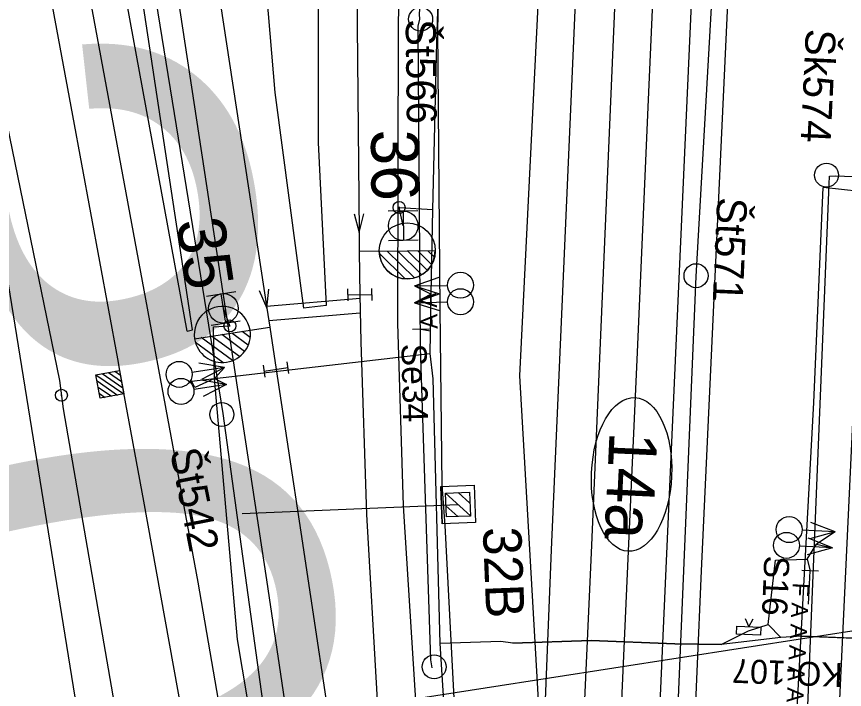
# Model space of a CAD drawing. Extents: x -545736 to -544888, y -1122892 to -1119128.
# Drawn here: x -545149.33 to -545114.79, y -1122078.04 to -1122049.98 of the extents above; entities that cross this region are included whole.
import ezdxf

# ---------------------------------------------------------------- set-up
doc = ezdxf.new("R2010")
doc.units = 0
for name, color, linetype in [('osvětlené plochy-hodnota-obrys', 7, 'Continuous'), ('Vrstva 1 - Koleje', 7, 'Continuous'), ('Vrstva 11 - Trakce', 7, 'Continuous'), ('Vrstva 12 - Trakce zaklady', 7, 'Continuous'), ('Vrstva 2 - Vyhybky', 7, 'Continuous'), ('Vrstva 27', 7, 'Continuous'), ('Vrstva 28 - zabzar', 7, 'Continuous'), ('Vrstva 3 - Lisy - Pocitaci body', 7, 'Continuous'), ('Vrstva 35', 7, 'Continuous'), ('Vrstva 4 - Teren - stezky - prechody - plochy', 7, 'Continuous'), ('Vrstva 43', 7, 'Continuous'), ('Vrstva 44', 7, 'Continuous'), ('Vrstva 6 - Navesti', 7, 'Continuous'), ('Vrstva 7 - Namezniky-vystroj', 7, 'Continuous')]:
    doc.layers.add(name, color=color, linetype=linetype)

msp = doc.modelspace()

# ---------------------------------------------------------------- linework, layer by layer
at = {"layer": 'osvětlené plochy-hodnota-obrys'}
msp.add_lwpolyline([(-545141.742, -1122267.38), (-545105.592, -1122261.055), (-545104.447, -1122260.603), (-545110.322, -1122216.729), (-545115.194, -1122188.84), (-545124.338, -1122134.271), (-545128.334, -1122064.958), (-545124.139, -1121980.114), (-545129.58, -1121934.549), (-545137.864, -1121889.42)], dxfattribs=at)
at = {"layer": 'Vrstva 1 - Koleje'}
for points in [[(-545161.662, -1121928.056), (-545159.744, -1121937.904), (-545157.825, -1121947.729), (-545156.674, -1121953.63), (-545154.785, -1121963.328), (-545152.88, -1121973.098), (-545151.044, -1121983.182), (-545149.436, -1121992.894), (-545149.139, -1121994.831), (-545148.849, -1121996.72), (-545147.636, -1122004.722), (-545146.16, -1122014.426), (-545145.692, -1122017.507), (-545145.04, -1122021.804), (-545143.834, -1122029.732), (-545140.823, -1122049.47), (-545138.891, -1122062.139), (-545138.77, -1122062.93)], [(-545156.492, -1121929.766), (-545154.597, -1121939.5), (-545152.98, -1121947.786), (-545151.506, -1121955.339), (-545149.849, -1121963.83), (-545148.474, -1121971.119), (-545147.387, -1121977.432), (-545147.132, -1121979.027), (-545146.813, -1121981.027), (-545145.63, -1121989.169), (-545144.608, -1121997.318), (-545143.884, -1122004.032), (-545143.167, -1122012), (-545142.729, -1122017.98), (-545142.509, -1122021.543), (-545142.219, -1122026.383), (-545142.033, -1122029.495), (-545140.823, -1122049.47), (-545138.891, -1122062.139), (-545138.77, -1122062.93)], [(-545169.885, -1121935.194), (-545167.829, -1121945.733), (-545165.916, -1121955.547), (-545164.023, -1121965.263), (-545162.116, -1121975.05), (-545160.205, -1121984.882), (-545158.3, -1121994.663), (-545156.394, -1122004.452), (-545154.492, -1122014.326), (-545152.816, -1122023.106), (-545151.624, -1122029.361), (-545150.011, -1122037.912), (-545148.44, -1122046.297), (-545146.992, -1122054.103), (-545145.125, -1122064.246), (-545144.947, -1122065.222), (-545144.042, -1122070.186), (-545142.439, -1122079.045)], [(-545126.105, -1121936.121), (-545124.989, -1121942.721), (-545123.777, -1121951.017), (-545122.797, -1121959.071), (-545122.52, -1121961.826), (-545122.146, -1121965.538), (-545121.796, -1121969.686), (-545121.227, -1121978.385), (-545120.892, -1121986.982), (-545120.771, -1121995.363), (-545120.842, -1122002.901), (-545120.963, -1122007.395), (-545121.273, -1122014.923), (-545121.363, -1122016.964), (-545121.593, -1122022.181), (-545121.982, -1122030.948), (-545122.393, -1122040.282), (-545122.646, -1122045.924), (-545122.996, -1122053.751), (-545123.445, -1122063.966), (-545123.814, -1122072.276), (-545124.174, -1122080.378)], [(-545132.79, -1122019.463), (-545133.203, -1122023.514), (-545133.334, -1122024.813), (-545133.519, -1122026.639), (-545135.191, -1122043.162), (-545135.039, -1122058.979), (-545135.031, -1122059.769)], [(-545135.406, -1122020.747), (-545135.35, -1122026.563), (-545135.191, -1122043.162), (-545135.039, -1122058.979), (-545135.031, -1122059.769)], [(-545135.031, -1122059.769), (-545135.004, -1122061.579), (-545134.974, -1122063.54), (-545134.727, -1122070.743), (-545134.304, -1122078.24), (-545134.091, -1122081.75), (-545132.926, -1122100.93), (-545132.877, -1122101.728)], [(-545138.77, -1122062.93), (-545138.502, -1122064.693), (-545137.471, -1122071.48), (-545135.893, -1122081.93), (-545132.998, -1122100.937), (-545132.877, -1122101.728)]]:
    msp.add_lwpolyline(points, dxfattribs=at)
msp.add_ellipse((-545123.672, -1122069.069), major_axis=(-0.142, -3.207), ratio=0.521067, dxfattribs=at)
at = {"layer": 'Vrstva 11 - Trakce'}
for p, q in [((-545131.434, -1122069.846), (-545130.399, -1122070.803)), ((-545130.905, -1122069.825), (-545130.42, -1122070.273)), ((-545139.925, -1122070.697), (-545130.918, -1122070.326)), ((-545131.417, -1122070.373), (-545130.925, -1122070.827))]:
    msp.add_line(p, q, dxfattribs=at)
msp.add_lwpolyline([(-545130.438, -1122069.807), (-545130.399, -1122070.806), (-545131.398, -1122070.845), (-545131.437, -1122069.846)], close=True, dxfattribs=at)
at = {"layer": 'Vrstva 12 - Trakce zaklady'}
for p, q in [((-545131.637, -1122069.577), (-545130.238, -1122069.522)), ((-545130.177, -1122071.069), (-545131.576, -1122071.124))]:
    msp.add_line(p, q, dxfattribs=at)
for points in [[(-545131.576, -1122071.124), (-545131.637, -1122069.577), (-545130.238, -1122069.522), (-545130.177, -1122071.069), (-545131.576, -1122071.124)], [(-545131.637, -1122069.577), (-545131.637, -1122069.577), (-545131.576, -1122071.124), (-545131.576, -1122071.124)], [(-545130.238, -1122069.522), (-545130.238, -1122069.522), (-545130.177, -1122071.069), (-545130.177, -1122071.069)]]:
    msp.add_lwpolyline(points, dxfattribs=at)
at = {"layer": 'Vrstva 2 - Vyhybky'}
for p, q in [((-545134.208, -1122059.759), (-545131.866, -1122059.737)), ((-545134.209, -1122059.759), (-545135.031, -1122059.769)), ((-545134.208, -1122059.759), (-545134.208, -1122059.759)), ((-545134.201, -1122059.849), (-545133.117, -1122060.913)), ((-545133.868, -1122059.755), (-545132.727, -1122060.875)), ((-545133.444, -1122059.751), (-545132.429, -1122060.746)), ((-545133.019, -1122059.748), (-545132.194, -1122060.557)), ((-545132.595, -1122059.744), (-545132.015, -1122060.313)), ((-545132.17, -1122059.74), (-545131.898, -1122060.007)), ((-545141.906, -1122063.41), (-545139.591, -1122063.058)), ((-545139.666, -1122063.675), (-545140.349, -1122063.173)), ((-545139.586, -1122063.356), (-545139.923, -1122063.108)), ((-545139.591, -1122063.058), (-545138.77, -1122062.93)), ((-545141.906, -1122063.411), (-545141.906, -1122063.41)), ((-545140.325, -1122064.323), (-545141.624, -1122063.367)), ((-545140.034, -1122064.159), (-545141.199, -1122063.302)), ((-545139.818, -1122063.94), (-545140.774, -1122063.237)), ((-545140.729, -1122064.403), (-545141.87, -1122063.564))]:
    msp.add_line(p, q, dxfattribs=at)
for points in [[(-545135.35, -1122026.563), (-545135.191, -1122043.162), (-545135.039, -1122058.979), (-545135.031, -1122059.769)], [(-545143.834, -1122029.732), (-545140.823, -1122049.47), (-545138.891, -1122062.139), (-545138.77, -1122062.93)], [(-545135.253, -1122058.208), (-545135.039, -1122058.979), (-545134.839, -1122058.204)], [(-545139.212, -1122061.406), (-545138.891, -1122062.139), (-545138.803, -1122061.344)]]:
    msp.add_lwpolyline(points, dxfattribs=at)
msp.add_circle((-545133.031, -1122059.749), 1.17, dxfattribs=at)
for centre, radius, start, end in [((-545133.037, -1122059.748), 1.171, 180.57, 0.5308), ((-545140.748, -1122063.233), 1.17, 8.603, 189.0726), ((-545140.748, -1122063.234), 1.171, 188.6926, 8.6534)]:
    msp.add_arc(centre, radius, start, end, dxfattribs=at)
at = {"layer": 'Vrstva 27'}
for p, q in [((-545133.37, -1122057.915), (-545133.37, -1122057.965)), ((-545140.427, -1122062.905), (-545140.433, -1122062.855)), ((-545147.456, -1122065.795), (-545147.464, -1122065.745)), ((-545119.283, -1122075.407), (-545119.28, -1122075.403))]:
    msp.add_line(p, q, dxfattribs=at)
msp.add_lwpolyline([(-545118.936, -1122075.084), (-545118.783, -1122075.423), (-545118.603, -1122075.097)], dxfattribs=at)
msp.add_lwpolyline([(-545119.283, -1122075.403), (-545118.284, -1122075.444), (-545118.297, -1122075.777), (-545119.296, -1122075.736)], close=True, dxfattribs=at)
for centre in [(-545133.37, -1122057.94), (-545140.43, -1122062.88), (-545147.46, -1122065.77)]:
    msp.add_circle(centre, 0.25, dxfattribs=at)
at = {"layer": 'Vrstva 28 - zabzar'}
for p, q in [((-545132.46, -1122063.02), (-545132.06, -1122063.08)), ((-545147.46, -1122065.77), (-545147.45, -1122065.77)), ((-545115.18, -1122071.46), (-545115.95, -1122071.98))]:
    msp.add_line(p, q, dxfattribs=at)
for points in [[(-545138.67, -1122118.4), (-545141.31, -1122101.84), (-545141.65, -1122099.67), (-545142.33, -1122095.51), (-545143.66, -1122088.41), (-545143.8, -1122086.97), (-545147.38, -1122066.33), (-545147.52, -1122065.15), (-545152.25, -1122042.18), (-545153.51, -1122034.19), (-545154.39, -1122028.58), (-545155.3, -1122025.92), (-545157.6, -1122013.1), (-545161.86, -1121989.41), (-545162.1, -1121988.9)], [(-545127.01, -1122123.01), (-545128.45, -1122112.3), (-545129.91, -1122102.44), (-545130.12, -1122100.23), (-545130.02, -1122098.77), (-545130.24, -1122093.73), (-545130.74, -1122089.35), (-545131, -1122087.03), (-545131.17, -1122083.74), (-545131.66, -1122076.12), (-545131.95, -1122065.09), (-545132.08, -1122064.03), (-545132.04, -1122061.55), (-545131.96, -1122058.03), (-545131.79, -1122051.05), (-545131.57, -1122044.14), (-545131.692, -1122036.343), (-545131.3, -1122024.96), (-545130.86, -1122020.8)], [(-545133.2, -1122058.7), (-545133.37, -1122057.94), (-545131.96, -1122058.03)], [(-545132.73, -1122061.21), (-545132.04, -1122061.55), (-545132.73, -1122061.91)], [(-545143.66, -1122088.41), (-545138.19, -1122087.34), (-545140.11, -1122075.95), (-545141.08, -1122065.07), (-545141.12, -1122062.91), (-545140.43, -1122062.88), (-545140.7, -1122062.15)], [(-545141.08, -1122065.07), (-545141.89, -1122065.45), (-545142.03, -1122065.18), (-545132.08, -1122064.03)], [(-545140.65, -1122064.61), (-545141.08, -1122065.07), (-545140.57, -1122065.32)], [(-545116.35, -1122072.61), (-545115.95, -1122071.98), (-545115.29, -1122072.13)], [(-545117.97, -1122075.33), (-545117.67, -1122072.64), (-545116.35, -1122072.61), (-545116.22, -1122073.09)], [(-545104.03, -1122096.48), (-545106.53, -1122096.32), (-545107.17, -1122096.2), (-545107.78, -1122096.12), (-545108.55, -1122096.09), (-545111.23, -1122095.6), (-545112.02, -1122095.49), (-545111.89, -1122093.99), (-545111.38, -1122087.33), (-545110.67, -1122079.69), (-545109.9, -1122076.04), (-545109.41, -1122075.97), (-545110.62, -1122076.05), (-545116.57, -1122075.81), (-545117.45, -1122075.87), (-545119.93, -1122076.16), (-545118.79, -1122075.59), (-545117.97, -1122075.33), (-545117.45, -1122075.87)], [(-545119.93, -1122076.16), (-545121.87, -1122076.14), (-545125.36, -1122075.99), (-545128.62, -1122076.1), (-545129.13, -1122076.04), (-545131.66, -1122076.12)]]:
    msp.add_lwpolyline(points, dxfattribs=at)
at = {"layer": 'Vrstva 3 - Lisy - Pocitaci body'}
for p, q in [((-545132.591, -1122058.077), (-545133.823, -1122058.091)), ((-545133.207, -1122058.084), (-545133.193, -1122059.316)), ((-545132.577, -1122059.309), (-545133.809, -1122059.323)), ((-545132.73, -1122061.21), (-545131.7, -1122060.849)), ((-545141.402, -1122061.634), (-545140.184, -1122061.448)), ((-545135.5, -1122061.837), (-545135.508, -1122061.337)), ((-545134.5, -1122061.821), (-545134.508, -1122061.321)), ((-545132.73, -1122061.21), (-545131.35, -1122061.189)), ((-545132.73, -1122061.21), (-545131.69, -1122061.539)), ((-545140.607, -1122062.759), (-545140.793, -1122061.541)), ((-545135.504, -1122061.587), (-545134.504, -1122061.571)), ((-545132.73, -1122061.91), (-545131.703, -1122061.542)), ((-545132.73, -1122061.91), (-545131.35, -1122061.879)), ((-545132.73, -1122061.91), (-545131.688, -1122062.232)), ((-545141.216, -1122062.852), (-545139.998, -1122062.666)), ((-545140.65, -1122064.61), (-545141.725, -1122064.425)), ((-545138.959, -1122065.015), (-545139.034, -1122064.521)), ((-545137.97, -1122064.865), (-545138.045, -1122064.371)), ((-545146.021, -1122064.911), (-545144.857, -1122065.714)), ((-545145.76, -1122064.863), (-545144.904, -1122065.453)), ((-545145.499, -1122064.815), (-545144.953, -1122065.192)), ((-545145.239, -1122064.767), (-545145, -1122064.931)), ((-545140.65, -1122064.61), (-545142.014, -1122064.818)), ((-545140.65, -1122064.61), (-545141.621, -1122065.107)), ((-545138.996, -1122064.768), (-545138.008, -1122064.618)), ((-545145.973, -1122065.172), (-545145.117, -1122065.762)), ((-545140.57, -1122065.32), (-545141.645, -1122065.135)), ((-545145.925, -1122065.433), (-545145.378, -1122065.81)), ((-545140.57, -1122065.32), (-545141.934, -1122065.528)), ((-545140.57, -1122065.32), (-545141.541, -1122065.817)), ((-545145.877, -1122065.694), (-545145.639, -1122065.858)), ((-545115.18, -1122071.46), (-545116.198, -1122071.068)), ((-545115.18, -1122071.46), (-545116.559, -1122071.397)), ((-545115.18, -1122071.46), (-545116.23, -1122071.758)), ((-545115.29, -1122072.13), (-545116.305, -1122071.731)), ((-545115.29, -1122072.13), (-545116.668, -1122072.058)), ((-545115.29, -1122072.13), (-545116.342, -1122072.42))]:
    msp.add_line(p, q, dxfattribs=at)
msp.add_lwpolyline([(-545145.037, -1122064.73), (-545144.857, -1122065.714), (-545145.84, -1122065.895), (-545146.021, -1122064.911)], close=True, dxfattribs=at)
for centre, radius in [((-545133.199, -1122058.702), 0.616), ((-545130.808, -1122061.182), 0.542), ((-545130.808, -1122061.869), 0.542), ((-545140.701, -1122062.148), 0.616), ((-545142.551, -1122064.897), 0.542), ((-545142.471, -1122065.607), 0.542), ((-545117.1, -1122071.371), 0.542), ((-545117.21, -1122072.027), 0.542)]:
    msp.add_circle(centre, radius, dxfattribs=at)
at = {"layer": 'Vrstva 35'}
for p, q in [((-545142.03, -1122065.18), (-545132.08, -1122064.03)), ((-545116.57, -1122075.81), (-545110.62, -1122076.05))]:
    msp.add_line(p, q, dxfattribs=at)
msp.add_lwpolyline([(-545128.62, -1122076.1), (-545125.36, -1122075.99), (-545121.87, -1122076.14), (-545119.93, -1122076.16)], dxfattribs=at)
at = {"layer": 'Vrstva 4 - Teren - stezky - prechody - plochy'}
for points in [[(-545130.927, -1121899.07), (-545130.648, -1121900.157), (-545131.454, -1121900.275), (-545126.343, -1121926.432), (-545123.993, -1121939.181), (-545122.36, -1121950.022), (-545121.15, -1121959.983), (-545120.161, -1121970.783), (-545119.318, -1121985.414), (-545119.166, -1121996.341), (-545119.647, -1122014.958), (-545120.73, -1122039.222), (-545122.244, -1122072.998), (-545123.427, -1122099.522)], [(-545130.927, -1121899.07), (-545129.932, -1121899.132), (-545124.65, -1121926.386), (-545122.28, -1121939.006), (-545120.69, -1121949.814), (-545119.511, -1121959.901), (-545118.523, -1121970.907), (-545117.746, -1121985.091), (-545117.62, -1121996.864), (-545117.689, -1122000.041), (-545117.66, -1122001.473), (-545118.101, -1122015.003), (-545119.169, -1122038.652), (-545120.773, -1122073.084), (-545121.846, -1122098.278)], [(-545126.473, -1121948.923), (-545126.334, -1121961.598), (-545126.775, -1121973.403), (-545128.646, -1121994.547), (-545129.488, -1122002.476), (-545132.005, -1122026.865), (-545132.877, -1122037.815), (-545133.414, -1122050.13), (-545133.441, -1122062.766), (-545133.197, -1122070.382), (-545132.437, -1122082.452), (-545132.119, -1122088.474), (-545131.133, -1122099.699), (-545129.153, -1122115.135), (-545127.499, -1122127.653)], [(-545126.473, -1121948.923), (-545125.498, -1121948.878), (-545124.184, -1121961.269), (-545123.043, -1121974.047), (-545122.441, -1121988.694), (-545122.5, -1122005.806), (-545125.338, -1122072.019), (-545126.673, -1122101.485), (-545126.806, -1122108.75), (-545126.872, -1122116.941), (-545126.568, -1122127.516), (-545127.499, -1122127.653)], [(-545124.588, -1121975.896), (-545125.381, -1121975.973), (-545127.1, -1121994.605), (-545127.824, -1122001.843), (-545127.936, -1122003.505), (-545130.359, -1122026.44), (-545131.479, -1122041.398), (-545131.574, -1122043.071), (-545131.763, -1122050.486), (-545131.671, -1122062.186), (-545131.587, -1122069.508), (-545131.465, -1122071.195), (-545130.904, -1122081.855), (-545130.59, -1122087.603), (-545130.381, -1122089.386), (-545129.466, -1122100.008), (-545129.347, -1122101.621), (-545128.799, -1122106.042)], [(-545124.588, -1121975.896), (-545123.969, -1121989.016), (-545124.103, -1122005.669), (-545127.033, -1122072.216), (-545128.137, -1122100.001), (-545128.245, -1122101.528), (-545128.406, -1122106.062), (-545128.799, -1122106.042)], [(-545136.892, -1122020.512), (-545137.923, -1122020.69), (-545137.783, -1122023.203), (-545140.748, -1122023.215), (-545139.972, -1122034.909), (-545139.394, -1122043.292), (-545138.553, -1122053.145), (-545137.365, -1122062.143)], [(-545136.892, -1122020.512), (-545136.891, -1122034.823), (-545136.757, -1122043.186), (-545136.751, -1122055.228), (-545136.419, -1122062.026), (-545137.365, -1122062.143)], [(-545133.405, -1122116.375), (-545134.411, -1122116.469), (-545137.844, -1122096.227), (-545141.752, -1122073.558), (-545147.149, -1122044.385), (-545150.888, -1122024.642), (-545146.335, -1122023.86)], [(-545133.405, -1122116.375), (-545134.922, -1122101.254), (-545135.901, -1122093.602), (-545138.886, -1122073.467), (-545143.407, -1122043.778), (-545146.335, -1122023.86)], [(-545142.21, -1122063.101), (-545145.389, -1122045.816), (-545145.616, -1122044.266), (-545148.988, -1122025.643), (-545147.714, -1122025.315)], [(-545142.21, -1122063.101), (-545141.997, -1122063.044), (-545144.596, -1122045.862), (-545144.784, -1122044.107), (-545147.714, -1122025.315)], [(-545116.858, -1122080.624), (-545116.073, -1122066.067), (-545115.676, -1122057.113)], [(-545115.059, -1122080.221), (-545114.393, -1122066.017), (-545114.141, -1122057.271), (-545115.676, -1122057.113)]]:
    msp.add_lwpolyline(points, dxfattribs=at)
at = {"layer": 'Vrstva 43'}
for centre in [(-545132.473, -1122050.088), (-545115.538, -1122056.589), (-545120.982, -1122060.784), (-545140.77, -1122066.569), (-545131.911, -1122077.092)]:
    msp.add_circle(centre, 0.5, dxfattribs=at)
at = {"layer": 'Vrstva 44'}
for points in [[(-545145.881, -1122080.467), (-545110.994, -1122075.048), (-545110.527, -1122074.885), (-545110.524, -1122074.261), (-545109.816, -1122057.219), (-545109.784, -1122056.831), (-545109.776, -1122056.431), (-545110.644, -1122019.05), (-545110.681, -1122018.615), (-545110.652, -1122018.269), (-545112.055, -1121989.719), (-545112.056, -1121989.341), (-545112.028, -1121988.988), (-545115.846, -1121954.609), (-545115.954, -1121954.18), (-545116.046, -1121953.82), (-545122.306, -1121918.54), (-545122.337, -1121918.274), (-545121.996, -1121918.289), (-545097.226, -1121913.425), (-545096.722, -1121913.307), (-545096.631, -1121912.848), (-545094.158, -1121900.041)], [(-545121.958, -1122140.931), (-545122.648, -1122100.584), (-545120.974, -1122060.822), (-545118.759, -1122022.005), (-545118.816, -1122021.663)], [(-545131.987, -1122077.131), (-545132.051, -1122076.804), (-545132.484, -1122063.78), (-545132.57, -1122050.373), (-545132.502, -1122050.093), (-545132.518, -1122049.88), (-545131.91, -1122040.71), (-545130.586, -1122024.589), (-545130.659, -1122024.257)], [(-545135.113, -1122107.162), (-545140.717, -1122066.523), (-545146.986, -1122027.871), (-545147.057, -1122027.496)], [(-545154.934, -1122028.908), (-545154.851, -1122029.14), (-545146.628, -1122080.085), (-545146.29, -1122080.665)], [(-545117.773, -1122114.404), (-545115.421, -1122056.969), (-545115.407, -1122056.634), (-545115.153, -1122056.619), (-545110.45, -1122056.795), (-545109.784, -1122056.831)]]:
    msp.add_lwpolyline(points, dxfattribs=at)
at = {"layer": 'Vrstva 6 - Navesti'}
for p, q in [((-545132.11, -1122063.007), (-545132.81, -1122063.033)), ((-545115.87, -1122073.108), (-545116.57, -1122073.072)), ((-545116.293, -1122074.474), (-545116.22, -1122073.09))]:
    msp.add_line(p, q, dxfattribs=at)
at = {"layer": 'Vrstva 7 - Namezniky-vystroj'}
for p, q in [((-545138.904, -1122062.051), (-545135.002, -1122061.724)), ((-545138.813, -1122062.646), (-545134.993, -1122062.326))]:
    msp.add_line(p, q, dxfattribs=at)

# ---------------------------------------------------------------- texts
at = {"layer": 'osvětlené plochy-hodnota-obrys'}
msp.add_text('30', height=22.7812, rotation=281.0956, dxfattribs=at).set_placement((-545163.755, -1122052.96))
at = {"layer": 'Vrstva 1 - Koleje'}
msp.add_text('14a', height=2, rotation=267.3377, dxfattribs=at).set_placement((-545124.589, -1122067.272))
at = {"layer": 'Vrstva 11 - Trakce'}
msp.add_text('32B', height=1.6, rotation=272.2581, dxfattribs=at).set_placement((-545129.879, -1122071.286))
at = {"layer": 'Vrstva 2 - Vyhybky'}
for s, rotation, p in [('36', 270.5504, (-545134.548, -1122054.699)), ('35', 278.673, (-545142.673, -1122058.518))]:
    msp.add_text(s, height=2, rotation=rotation, dxfattribs=at).set_placement(p)
at = {"layer": 'Vrstva 27'}
msp.add_text('KO-107', height=1, rotation=177.6902, dxfattribs=at).set_placement((-545114.844, -1122076.941))
at = {"layer": 'Vrstva 43'}
for s, rotation, p in [('Št566', 270.6615, (-545133.098, -1122050.095)), ('Šk574', 267.3004, (-545116.395, -1122050.477)), ('Št571', 267.4808, (-545120.093, -1122057.497)), ('Št542', 281.0323, (-545142.933, -1122068.082))]:
    msp.add_text(s, height=1.25, rotation=rotation, dxfattribs=at).set_placement(p)
at = {"layer": 'Vrstva 6 - Navesti'}
for s, height, rotation, p in [('A A ', 0.7, 92.0628, (-545131.76, -1122062.995)), ('Se34', 1.05, 271.2889, (-545133.278, -1122063.627)), ('S16', 1.05, 267.6785, (-545118.13, -1122072.443)), ('  F A A A A A ', 0.7, 266.9902, (-545116.919, -1122073.053))]:
    msp.add_text(s, height=height, rotation=rotation, dxfattribs=at).set_placement(p)

doc.saveas('drawing.dxf')
